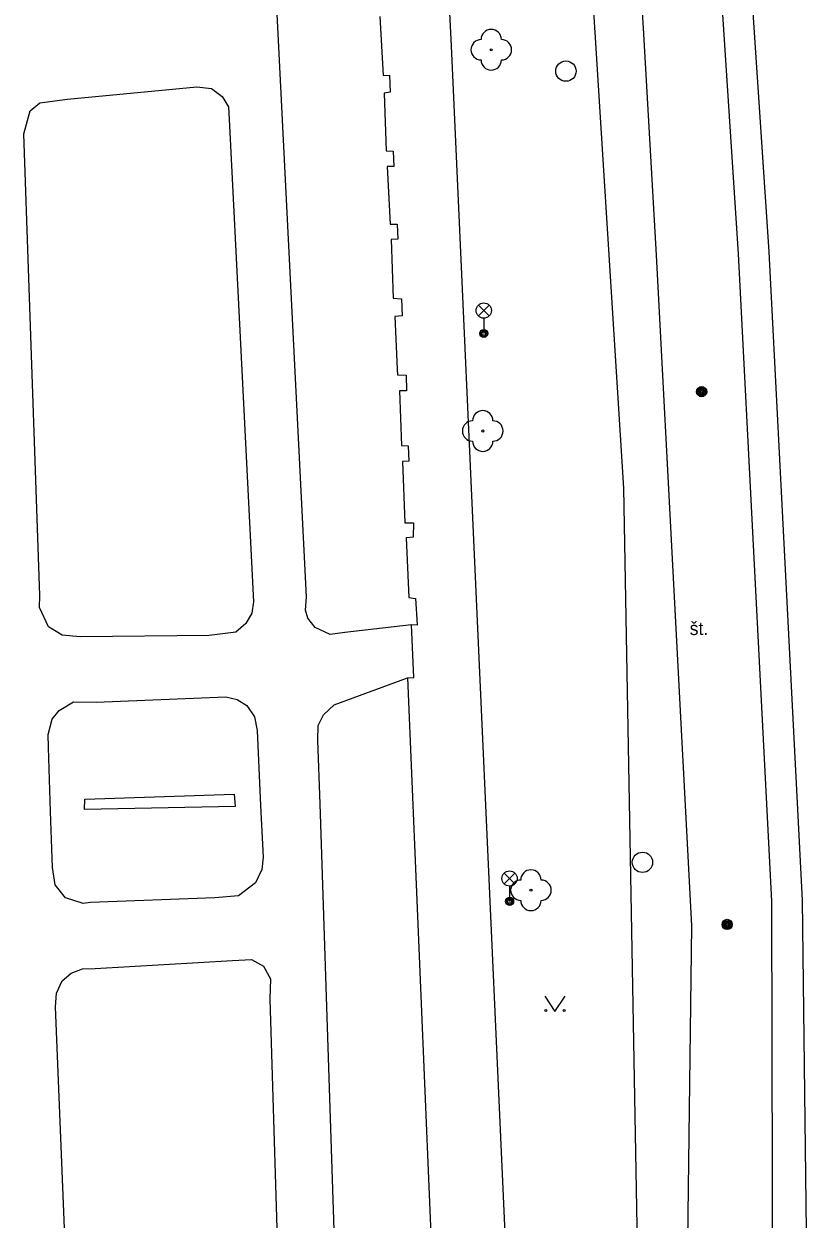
# Model space of a CAD drawing. Extents: x -599951 to -598963, y -1164095 to -1162939.
# Drawn here: x -599227.9 to -599189.4, y -1163812.2 to -1163753.5 of the extents above; entities that cross this region are included whole.
import ezdxf

# ---------------------------------------------------------------- set-up
doc = ezdxf.new("R2010")
doc.units = 0
for name, color, linetype in [('Level 11', 7, 'Continuous'), ('Level 13', 7, 'Continuous'), ('Level 22', 7, 'Continuous'), ('Level 25', 7, 'Continuous'), ('Level 27', 7, 'Continuous'), ('Level 33', 7, 'Continuous'), ('Level 36', 7, 'Continuous'), ('Level 40', 7, 'Continuous'), ('Level 51', 7, 'Continuous'), ('Level 54', 7, 'Continuous'), ('Level 8', 7, 'Continuous')]:
    doc.layers.add(name, color=color, linetype=linetype)

msp = doc.modelspace()

# ---------------------------------------------------------------- linework, layer by layer
at = {"layer": 'Level 11'}
for points in [[(-599189.36, -1163823.61), (-599189.69, -1163796.53), (-599191.33, -1163764.7), (-599192.09, -1163753.19), (-599195.83, -1163693.59), (-599200.49, -1163615.9), (-599203.73, -1163564.1), (-599205.07, -1163538.8), (-599205.4, -1163502.64)], [(-599206.17, -1163653.7), (-599212.07, -1163653.92), (-599206.95, -1163754.57), (-599203.73, -1163825.91)], [(-599206.17, -1163653.7), (-599212.07, -1163653.92), (-599206.95, -1163754.57), (-599203.73, -1163825.91)], [(-599197.62, -1163823.43), (-599198.47, -1163776.3), (-599199.87, -1163753.93), (-599206.17, -1163653.7)], [(-599210.46, -1163753.14), (-599210.29, -1163756.04), (-599209.98, -1163756.02), (-599209.95, -1163756.86), (-599210.24, -1163756.9), (-599210.14, -1163759.73), (-599209.8, -1163759.75), (-599209.77, -1163760.51), (-599210.1, -1163760.51), (-599209.95, -1163763.33), (-599209.6, -1163763.33), (-599209.57, -1163764.07), (-599209.9, -1163764.09), (-599209.8, -1163766.97), (-599209.4, -1163767), (-599209.36, -1163767.84), (-599209.72, -1163767.86), (-599209.6, -1163770.45), (-599209.59, -1163770.73), (-599209.17, -1163770.75), (-599209.14, -1163771.51), (-599209.49, -1163771.52), (-599209.39, -1163774.2), (-599209.06, -1163774.22), (-599209.03, -1163774.98), (-599209.34, -1163774.99), (-599209.23, -1163778), (-599208.8, -1163778), (-599208.82, -1163778.71), (-599209.17, -1163778.74), (-599209.03, -1163781.67), (-599208.7, -1163781.71), (-599208.63, -1163783), (-599208.63, -1163783.02), (-599208.9, -1163783.01)]]:
    msp.add_lwpolyline(points, dxfattribs=at)
at = {"layer": 'Level 13'}
for points in [[(-599191.12, -1163824.29), (-599191.19, -1163796.58), (-599192.83, -1163764.79), (-599193.59, -1163753.29), (-599197.33, -1163693.68), (-599201.99, -1163615.99), (-599205.23, -1163564.19), (-599206.57, -1163538.85), (-599206.81, -1163512.73), (-599206.44, -1163495.99), (-599204.7, -1163459.51)], [(-599191.12, -1163824.29), (-599191.19, -1163796.58), (-599192.83, -1163764.79), (-599193.59, -1163753.29), (-599197.33, -1163693.68), (-599201.99, -1163615.99), (-599205.23, -1163564.19), (-599206.57, -1163538.85), (-599206.81, -1163512.73), (-599206.44, -1163495.99), (-599204.7, -1163459.51)], [(-599208.62, -1163460.66), (-599210.47, -1163495.7), (-599211.19, -1163512.78), (-599210.75, -1163539.06), (-599209.44, -1163564.41), (-599206.24, -1163616.03), (-599201.34, -1163693.72), (-599197.51, -1163753.71), (-599196.88, -1163764.86), (-599195.14, -1163797.79), (-599195.48, -1163824.85)], [(-599208.62, -1163460.66), (-599210.47, -1163495.7), (-599211.19, -1163512.78), (-599210.75, -1163539.06), (-599209.44, -1163564.41), (-599206.24, -1163616.03), (-599201.34, -1163693.72), (-599197.51, -1163753.71), (-599196.88, -1163764.86), (-599195.14, -1163797.79), (-599195.48, -1163824.85)]]:
    msp.add_lwpolyline(points, dxfattribs=at)
at = {"layer": 'Level 22'}
for centre in [(-599204.98, -1163754.77), (-599205.4, -1163773.49), (-599203.03, -1163796.04)]:
    msp.add_circle(centre, 0.05, dxfattribs=at)
for centre, start, end in [((-599204.98, -1163754.27), 0, 180), ((-599205.48, -1163754.77), 90, 270), ((-599204.48, -1163754.77), 270, 90), ((-599204.98, -1163755.27), 180, 0), ((-599205.4, -1163772.99), 0, 180), ((-599205.9, -1163773.49), 90, 270), ((-599204.9, -1163773.49), 270, 90), ((-599205.4, -1163773.99), 180, 0), ((-599203.03, -1163795.54), 0, 180), ((-599203.53, -1163796.04), 90, 270), ((-599202.53, -1163796.04), 270, 90), ((-599203.03, -1163796.54), 180, 0)]:
    msp.add_arc(centre, 0.5, start, end, dxfattribs=at)
at = {"layer": 'Level 25'}
for centre, radius in [((-599194.64, -1163771.56), 0.25), ((-599194.64, -1163771.56), 0.2), ((-599194.64, -1163771.56), 0.15), ((-599194.64, -1163771.56), 0.1), ((-599194.64, -1163771.56), 0.05), ((-599193.39, -1163797.72), 0.25), ((-599193.39, -1163797.72), 0.2), ((-599193.39, -1163797.72), 0.15), ((-599193.39, -1163797.72), 0.1), ((-599193.39, -1163797.72), 0.05)]:
    msp.add_circle(centre, radius, dxfattribs=at)
at = {"layer": 'Level 27'}
for centre in [(-599201.31, -1163755.82), (-599197.55, -1163794.67)]:
    msp.add_circle(centre, 0.5, dxfattribs=at)
at = {"layer": 'Level 33'}
for p, q in [((-599205.615, -1163767.84), (-599205.085, -1163767.31)), ((-599205.615, -1163767.31), (-599205.085, -1163767.84)), ((-599205.35, -1163767.95), (-599205.35, -1163768.7)), ((-599204.345, -1163795.73), (-599203.815, -1163795.2)), ((-599204.345, -1163795.2), (-599203.815, -1163795.73)), ((-599204.08, -1163795.84), (-599204.08, -1163796.59))]:
    msp.add_line(p, q, dxfattribs=at)
for centre, radius in [((-599205.35, -1163767.575), 0.375), ((-599205.35, -1163768.7), 0.2), ((-599205.35, -1163768.7), 0.145), ((-599205.35, -1163768.7), 0.0876), ((-599204.08, -1163795.465), 0.375), ((-599204.08, -1163796.59), 0.2), ((-599204.08, -1163796.59), 0.145), ((-599204.08, -1163796.59), 0.0876)]:
    msp.add_circle(centre, radius, dxfattribs=at)
at = {"layer": 'Level 36'}
msp.add_lwpolyline([(-599202.35, -1163801.25), (-599201.85, -1163802), (-599201.35, -1163801.25)], dxfattribs=at)
for centre in [(-599202.3, -1163801.95), (-599201.401, -1163801.95)]:
    msp.add_circle(centre, 0.05, dxfattribs=at)
at = {"layer": 'Level 51'}
msp.add_lwpolyline([(-599217.56, -1163791.93), (-599224.97, -1163792.07)], dxfattribs=at)
at = {"layer": 'Level 54'}
for points in [[(-599214.06, -1163781.63), (-599218.47, -1163694.13)], [(-599225.81, -1163757.2), (-599219.45, -1163756.59)], [(-599219.45, -1163756.59), (-599218.73, -1163756.68)], [(-599218.73, -1163756.68), (-599218.2, -1163757.07)], [(-599227.64, -1163757.77), (-599227.16, -1163757.37)], [(-599227.16, -1163757.37), (-599225.81, -1163757.2)], [(-599218.2, -1163757.07), (-599217.9, -1163757.58)], [(-599227.95, -1163758.89), (-599227.64, -1163757.77)], [(-599217.9, -1163757.58), (-599217.84, -1163758.5)], [(-599217.84, -1163758.5), (-599216.66, -1163781.88)], [(-599227.16, -1163781.57), (-599227.95, -1163758.89)], [(-599227.19, -1163782.15), (-599227.16, -1163781.57)], [(-599226.74, -1163783.1), (-599227.19, -1163782.15)], [(-599216.66, -1163781.88), (-599216.75, -1163782.44)], [(-599214.11, -1163782.29), (-599214.06, -1163781.63)], [(-599216.75, -1163782.44), (-599217.04, -1163782.94)], [(-599213.99, -1163782.68), (-599214.11, -1163782.29)], [(-599213.64, -1163783.14), (-599213.99, -1163782.68)], [(-599226.07, -1163783.52), (-599226.74, -1163783.1)], [(-599217.53, -1163783.37), (-599218.84, -1163783.53)], [(-599217.04, -1163782.94), (-599217.53, -1163783.37)], [(-599212.9, -1163783.49), (-599213.64, -1163783.14)], [(-599208.9, -1163783.01), (-599212.18, -1163783.39)], [(-599225.19, -1163783.59), (-599226.07, -1163783.52)], [(-599218.84, -1163783.53), (-599225.19, -1163783.59)], [(-599212.18, -1163783.39), (-599212.9, -1163783.49)], [(-599212.7, -1163786.94), (-599209.09, -1163785.61)], [(-599209.09, -1163785.61), (-599208.78, -1163785.6)], [(-599209.09, -1163785.61), (-599207.39, -1163826.21)], [(-599226.22, -1163787.21), (-599225.51, -1163786.79)], [(-599225.51, -1163786.79), (-599224.39, -1163786.8)], [(-599224.39, -1163786.8), (-599218.02, -1163786.55)], [(-599218.02, -1163786.55), (-599217.47, -1163786.67)], [(-599217.47, -1163786.67), (-599216.99, -1163786.97)], [(-599226.56, -1163787.64), (-599226.22, -1163787.21)], [(-599216.99, -1163786.97), (-599216.61, -1163787.53)], [(-599213.49, -1163787.95), (-599213.22, -1163787.42)], [(-599213.22, -1163787.42), (-599212.7, -1163786.94)], [(-599226.76, -1163788.39), (-599226.56, -1163787.64)], [(-599216.61, -1163787.53), (-599216.48, -1163788.19)], [(-599213.5, -1163788.69), (-599213.49, -1163787.95)], [(-599226.74, -1163789.04), (-599226.76, -1163788.39)], [(-599216.48, -1163788.19), (-599216.32, -1163791.88)], [(-599226.64, -1163792.17), (-599226.74, -1163789.04)], [(-599213.39, -1163791.8), (-599213.5, -1163788.69)], [(-599224.97, -1163792.07), (-599224.96, -1163791.57)], [(-599224.96, -1163791.57), (-599217.61, -1163791.32)], [(-599217.61, -1163791.32), (-599217.56, -1163791.93)], [(-599226.54, -1163794.92), (-599226.64, -1163792.17)], [(-599216.32, -1163791.88), (-599216.19, -1163794.41)], [(-599211.95, -1163835.65), (-599213.39, -1163791.8)], [(-599216.19, -1163794.41), (-599216.26, -1163795.02)], [(-599226.42, -1163795.77), (-599226.54, -1163794.92)], [(-599216.26, -1163795.02), (-599216.57, -1163795.67)], [(-599216.57, -1163795.67), (-599217.41, -1163796.32)], [(-599225.91, -1163796.41), (-599226.42, -1163795.77)], [(-599225.03, -1163796.69), (-599225.91, -1163796.41)], [(-599224.68, -1163796.65), (-599225.03, -1163796.69)], [(-599218.57, -1163796.42), (-599224.68, -1163796.65)], [(-599217.41, -1163796.32), (-599218.57, -1163796.42)], [(-599224.44, -1163799.88), (-599217.7, -1163799.49)], [(-599217.7, -1163799.49), (-599216.77, -1163799.45)], [(-599216.77, -1163799.45), (-599216.18, -1163799.77)], [(-599216.18, -1163799.77), (-599215.83, -1163800.4)], [(-599226.07, -1163800.49), (-599225.62, -1163800.12)], [(-599225.62, -1163800.12), (-599225.07, -1163799.9)], [(-599225.07, -1163799.9), (-599224.44, -1163799.88)], [(-599226.35, -1163801.1), (-599226.07, -1163800.49)], [(-599215.83, -1163800.4), (-599215.86, -1163801.39)], [(-599226.4, -1163801.76), (-599226.35, -1163801.1)], [(-599215.86, -1163801.39), (-599214.92, -1163832.49)], [(-599225.07, -1163834.39), (-599226.4, -1163801.76)]]:
    msp.add_lwpolyline(points, dxfattribs=at)
at = {"layer": 'Level 8'}
msp.add_lwpolyline([(-599208.78, -1163785.6), (-599208.9, -1163783.01)], dxfattribs=at)

# ---------------------------------------------------------------- texts
at = {"layer": 'Level 40'}
msp.add_text('št.', height=0.65, dxfattribs=at).set_placement((-599195.23, -1163783.51))

doc.saveas('drawing.dxf')
